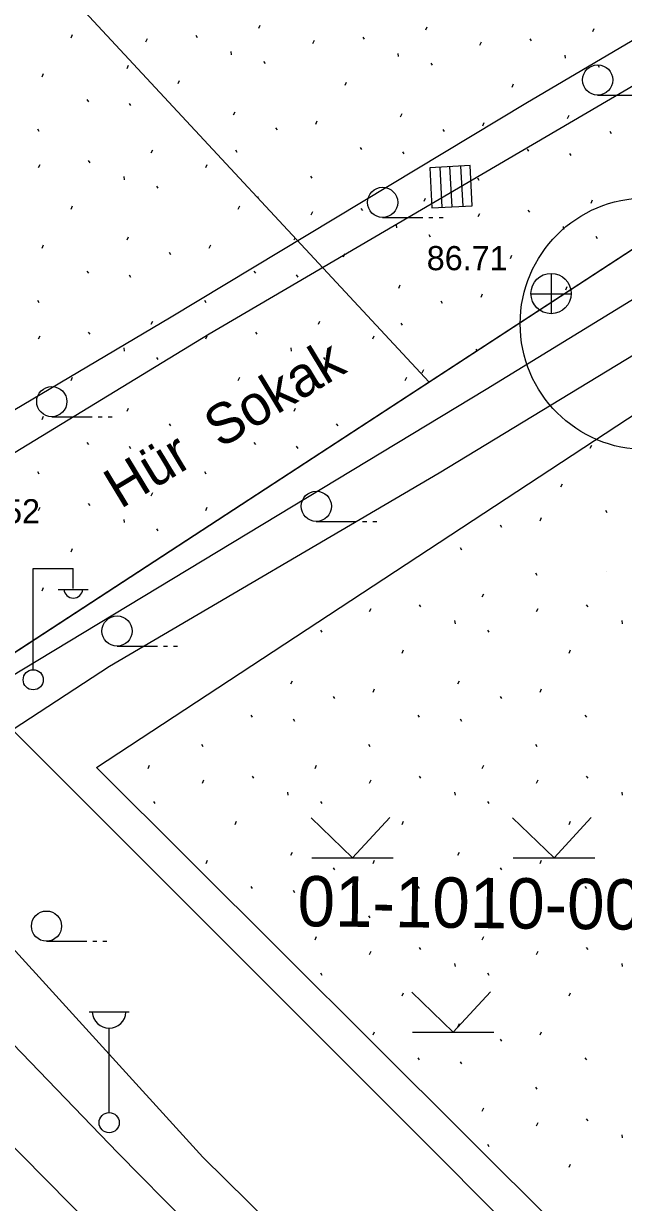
# Model space of a CAD drawing. Extents: x 412225 to 413380, y 4456471 to 4457189.
# Drawn here: x 412532.8 to 412562.6, y 4456880 to 4456938.5 of the extents above; entities that cross this region are included whole.
import ezdxf

# ---------------------------------------------------------------- set-up
doc = ezdxf.new("R2010")
doc.units = 0
for name, color, linetype in [('0_HALİHAZIR', 7, 'Continuous'), ('0_KADASTRO', 7, 'Continuous'), ('Level 27', 7, 'Continuous'), ('Level 41', 7, 'Continuous'), ('Level 56', 7, 'Continuous'), ('Level 57', 7, 'Continuous'), ('Level 58', 7, 'Continuous'), ('Level 62', 7, 'Continuous'), ('Level 8', 7, 'Continuous')]:
    doc.layers.add(name, color=color, linetype=linetype)

msp = doc.modelspace()

# ---------------------------------------------------------------- linework, layer by layer
at = {"layer": '0_HALİHAZIR'}
for p, q in [((412561.333, 4456934.966), (412563.333, 4456934.966)), ((412554.999, 4456931.465), (412553.002, 4456931.36)), ((412554.999, 4456931.465), (412553.002, 4456931.36)), ((412553.002, 4456931.36), (412553.107, 4456929.362)), ((412553.002, 4456931.36), (412553.107, 4456929.362)), ((412553.611, 4456929.389), (412553.506, 4456931.386)), ((412554.106, 4456929.415), (412554, 4456931.412)), ((412554.653, 4456929.444), (412554.547, 4456931.441)), ((412555.104, 4456929.468), (412554.999, 4456931.465)), ((412555.104, 4456929.468), (412554.999, 4456931.465)), ((412553.107, 4456929.362), (412555.104, 4456929.468)), ((412553.107, 4456929.362), (412555.104, 4456929.468)), ((412550.656, 4456928.889), (412552.656, 4456928.889)), ((412552.956, 4456928.889), (412553.156, 4456928.889)), ((412553.456, 4456928.889), (412553.656, 4456928.889)), ((412559.035, 4456924.103), (412559.035, 4456926.103)), ((412558.015, 4456925.093), (412560.015, 4456925.093)), ((412534.231, 4456918.996), (412536.231, 4456918.996)), ((412536.531, 4456918.996), (412536.731, 4456918.996)), ((412537.031, 4456918.996), (412537.231, 4456918.996)), ((412547.365, 4456913.798), (412549.365, 4456913.798)), ((412549.665, 4456913.798), (412549.865, 4456913.798)), ((412550.165, 4456913.798), (412550.365, 4456913.798)), ((412533.3, 4456906.458), (412533.3, 4456911.458)), ((412533.3, 4456911.458), (412535.3, 4456911.458)), ((412535.3, 4456910.458), (412535.3, 4456911.458)), ((412534.54, 4456910.418), (412536.04, 4456910.418)), ((412537.473, 4456907.601), (412539.473, 4456907.601)), ((412539.773, 4456907.601), (412539.973, 4456907.601)), ((412540.273, 4456907.601), (412540.473, 4456907.601)), ((412549.166, 4456897.091), (412547.106, 4456899.082)), ((412549.166, 4456897.091), (412551.016, 4456899.101)), ((412559.166, 4456897.091), (412557.106, 4456899.081)), ((412559.166, 4456897.091), (412561.016, 4456899.101)), ((412547.146, 4456897.092), (412551.186, 4456897.091)), ((412557.146, 4456897.091), (412561.186, 4456897.091)), ((412533.969, 4456892.951), (412535.969, 4456892.951)), ((412536.269, 4456892.951), (412536.469, 4456892.951)), ((412536.769, 4456892.951), (412536.969, 4456892.951)), ((412554.165, 4456888.431), (412552.105, 4456890.421)), ((412554.165, 4456888.431), (412556.015, 4456890.441)), ((412536.079, 4456889.441), (412538.079, 4456889.441)), ((412537.079, 4456884.441), (412537.079, 4456888.634)), ((412552.145, 4456888.431), (412556.185, 4456888.431))]:
    msp.add_line(p, q, dxfattribs=at)
for points in [[(412433.199, 4456983.611), (412458.357, 4456958.224), (412478.594, 4456937.778), (412494.707, 4456921.709), (412506.6, 4456909.868), (412508.244, 4456908.725), (412509.715, 4456908.155), (412510.968, 4456907.91), (412512.709, 4456907.952), (412514.827, 4456908.164), (412517.02, 4456908.788), (412521.642, 4456910.812), (412528.714, 4456914.991), (412542.04, 4456923.109), (412563.128, 4456935.466), (412569.855, 4456939.641), (412584.556, 4456948.006), (412584.762, 4456948.165)], [(412513.106, 4456909.948), (412516.87, 4456911.126), (412523.559, 4456914.13), (412540.165, 4456923.952), (412557.772, 4456934.57), (412570.175, 4456941.896), (412581.984, 4456949.168), (412582.162, 4456949.515), (412582.19, 4456949.809), (412574.277, 4456960.644), (412567.756, 4456970.138), (412567.627, 4456970.723), (412567.661, 4456971.595), (412567.679, 4456971.926), (412567.978, 4456973.92)], [(412532.32, 4456903.473), (412537.09, 4456906.617), (412553.468, 4456916.209), (412575.152, 4456929.38), (412592.783, 4456939.813)], [(412532.115, 4456906.044), (412555.804, 4456920.363), (412568.624, 4456928.226), (412582.557, 4456936.451)], [(412635.655, 4456863.173), (412632.712, 4456864.33), (412628.216, 4456864.971), (412618.808, 4456865.408), (412611.713, 4456865.008), (412604.825, 4456863.97), (412593.317, 4456861.895), (412589.231, 4456861.424), (412582.882, 4456860.625), (412578.297, 4456860.557), (412573.901, 4456861.085), (412571.802, 4456861.843), (412570.047, 4456862.738), (412558.81, 4456867.948), (412554.283, 4456870.692), (412550.76, 4456873.32), (412541.737, 4456882.227), (412530.428, 4456894.636)], [(412623.327, 4456863.035), (412617.262, 4456863.012), (412609.896, 4456862.049), (412599.167, 4456860.676), (412591.194, 4456859.655), (412584.597, 4456858.934), (412578.465, 4456859.008), (412573.344, 4456859.624), (412568.611, 4456860.738), (412564.846, 4456861.915), (412561.409, 4456863.163), (412558.561, 4456864.601), (412555.978, 4456865.878), (412553.156, 4456867.743), (412549.147, 4456870.988), (412544.431, 4456875.423), (412537.507, 4456882.438), (412529.679, 4456890.558)]]:
    msp.add_lwpolyline(points, dxfattribs=at)
for centre, radius in [((412561.333, 4456935.716), 0.75), ((412550.656, 4456929.639), 0.75), ((412559.02, 4456925.111), 1), ((412534.231, 4456919.746), 0.75), ((412547.365, 4456914.548), 0.75), ((412537.473, 4456908.351), 0.75), ((412533.31, 4456905.934), 0.5), ((412533.969, 4456893.701), 0.75), ((412537.079, 4456883.941), 0.5)]:
    msp.add_circle(centre, radius, dxfattribs=at)
for centre, radius, start, end in [((412535.3, 4456910.462), 0.474, 184.83843, 355.14641), ((412537.079, 4456889.471), 0.837, 183.298, 356.90719)]:
    msp.add_arc(centre, radius, start, end, dxfattribs=at)
at = {"layer": '0_KADASTRO'}
msp.add_lwpolyline([(412587.973, 4456943.566), (412531.386, 4456906.626), (412255.662, 4457181.172)], dxfattribs=at)
at = {"layer": 'Level 27'}
for p, q in [((412587.973, 4456943.566), (412531.386, 4456906.626)), ((412536.456, 4456901.576), (412595.418, 4456940.311)), ((412575.673, 4456862.499), (412536.456, 4456901.576))]:
    msp.add_line(p, q, dxfattribs=at)
at = {"layer": 'Level 41'}
for p, q in [((412544.507, 4456938.285), (412544.58, 4456938.443)), ((412552.8, 4456938.2), (412552.873, 4456938.358)), ((412561.092, 4456938.115), (412561.165, 4456938.274)), ((412535.195, 4456937.815), (412535.267, 4456937.975)), ((412538.906, 4456937.613), (412538.98, 4456937.773)), ((412541.375, 4456937.933), (412541.444, 4456937.825)), ((412547.199, 4456937.528), (412547.272, 4456937.688)), ((412549.667, 4456937.848), (412549.737, 4456937.74)), ((412555.491, 4456937.444), (412555.565, 4456937.603)), ((412557.96, 4456937.763), (412558.03, 4456937.656)), ((412543.124, 4456937.124), (412543.141, 4456936.964)), ((412551.417, 4456937.039), (412551.433, 4456936.879)), ((412537.967, 4456936.285), (412538.037, 4456936.445)), ((412544.749, 4456936.637), (412544.818, 4456936.53)), ((412553.042, 4456936.553), (412553.111, 4456936.445)), ((412559.709, 4456936.954), (412559.726, 4456936.794)), ((412561.335, 4456936.468), (412561.404, 4456936.36)), ((412533.757, 4456935.877), (412533.828, 4456936.037)), ((412540.501, 4456935.537), (412540.575, 4456935.696)), ((412548.794, 4456935.452), (412548.867, 4456935.611)), ((412557.086, 4456935.367), (412557.16, 4456935.526)), ((412535.977, 4456934.74), (412536.048, 4456934.633)), ((412538.076, 4456934.548), (412538.147, 4456934.441)), ((412543.257, 4456933.979), (412543.329, 4456934.138)), ((412551.55, 4456933.894), (412551.621, 4456934.053)), ((412547.336, 4456933.529), (412547.408, 4456933.688)), ((412555.628, 4456933.444), (412555.701, 4456933.603)), ((412559.842, 4456933.809), (412559.914, 4456933.968)), ((412533.521, 4456933.287), (412533.592, 4456933.18)), ((412545.346, 4456933.341), (412545.416, 4456933.234)), ((412553.638, 4456933.256), (412553.708, 4456933.15)), ((412561.931, 4456933.171), (412562.001, 4456933.065)), ((412549.544, 4456932.369), (412549.614, 4456932.261)), ((412536.044, 4456931.71), (412536.115, 4456931.603)), ((412539.173, 4456932.094), (412539.244, 4456932.253)), ((412543.348, 4456932.241), (412543.418, 4456932.133)), ((412551.641, 4456932.156), (412551.711, 4456932.048)), ((412557.837, 4456932.284), (412557.907, 4456932.177)), ((412559.934, 4456932.071), (412560.003, 4456931.963)), ((412533.579, 4456931.365), (412533.651, 4456931.525)), ((412541.872, 4456931.365), (412541.944, 4456931.525)), ((412537.802, 4456930.919), (412537.82, 4456930.759)), ((412547.073, 4456930.941), (412547.143, 4456930.834)), ((412555.366, 4456930.857), (412555.436, 4456930.749)), ((412539.432, 4456930.449), (412539.502, 4456930.342)), ((412535.195, 4456929.305), (412535.267, 4456929.465)), ((412543.488, 4456929.305), (412543.56, 4456929.465)), ((412544.462, 4456929.866), (412544.493, 4456929.934)), ((412552.713, 4456929.691), (412552.785, 4456929.849)), ((412561.005, 4456929.606), (412561.078, 4456929.764)), ((412547.112, 4456929.019), (412547.185, 4456929.178)), ((412549.58, 4456929.339), (412549.65, 4456929.231)), ((412555.404, 4456928.934), (412555.478, 4456929.093)), ((412557.873, 4456929.254), (412557.942, 4456929.146)), ((412551.33, 4456928.53), (412551.346, 4456928.37)), ((412559.622, 4456928.445), (412559.639, 4456928.285)), ((412537.967, 4456927.775), (412538.037, 4456927.935)), ((412546.26, 4456927.775), (412546.307, 4456927.882)), ((412552.955, 4456928.043), (412553.024, 4456927.935)), ((412561.248, 4456927.958), (412561.316, 4456927.85)), ((412533.757, 4456927.367), (412533.828, 4456927.527)), ((412540.062, 4456927.159), (412540.133, 4456927.053)), ((412542.05, 4456927.367), (412542.121, 4456927.527)), ((412548.706, 4456926.942), (412548.78, 4456927.102)), ((412556.999, 4456926.858), (412557.073, 4456927.017)), ((412535.977, 4456926.23), (412536.048, 4456926.123)), ((412538.076, 4456926.038), (412538.147, 4456925.931)), ((412544.27, 4456926.23), (412544.341, 4456926.123)), ((412546.369, 4456926.038), (412546.44, 4456925.931)), ((412551.463, 4456925.384), (412551.534, 4456925.543)), ((412559.755, 4456925.299), (412559.827, 4456925.459)), ((412533.521, 4456924.777), (412533.592, 4456924.67)), ((412541.814, 4456924.777), (412541.885, 4456924.67)), ((412553.551, 4456924.747), (412553.621, 4456924.64)), ((412555.541, 4456924.934), (412555.614, 4456925.094)), ((412539.173, 4456923.584), (412539.244, 4456923.743)), ((412547.466, 4456923.584), (412547.537, 4456923.743)), ((412551.554, 4456923.646), (412551.624, 4456923.538)), ((412533.579, 4456922.855), (412533.651, 4456923.015)), ((412536.044, 4456923.2), (412536.115, 4456923.093)), ((412541.872, 4456922.855), (412541.944, 4456923.015)), ((412544.337, 4456923.2), (412544.408, 4456923.093)), ((412550.165, 4456922.855), (412550.237, 4456923.015)), ((412537.802, 4456922.409), (412537.82, 4456922.249)), ((412546.095, 4456922.409), (412546.113, 4456922.249)), ((412555.279, 4456922.347), (412555.335, 4456922.26)), ((412539.432, 4456921.939), (412539.502, 4456921.832)), ((412547.725, 4456921.939), (412547.795, 4456921.832)), ((412552.626, 4456921.181), (412552.698, 4456921.339)), ((412535.195, 4456920.795), (412535.267, 4456920.955)), ((412543.488, 4456920.795), (412543.56, 4456920.955)), ((412551.781, 4456920.795), (412551.853, 4456920.955)), ((412537.967, 4456919.265), (412538.037, 4456919.425)), ((412546.26, 4456919.265), (412546.33, 4456919.425)), ((412533.757, 4456918.857), (412533.828, 4456919.017)), ((412542.05, 4456918.857), (412542.121, 4456919.017)), ((412540.062, 4456918.649), (412540.133, 4456918.543)), ((412548.355, 4456918.649), (412548.426, 4456918.543)), ((412535.977, 4456917.72), (412536.048, 4456917.613)), ((412544.27, 4456917.72), (412544.341, 4456917.613)), ((412538.076, 4456917.528), (412538.147, 4456917.421)), ((412546.369, 4456917.528), (412546.44, 4456917.421)), ((412560.966, 4456917.431), (412561.039, 4456917.59)), ((412533.521, 4456916.267), (412533.592, 4456916.16)), ((412541.814, 4456916.267), (412541.885, 4456916.16)), ((412559.508, 4456915.507), (412559.581, 4456915.667)), ((412539.173, 4456915.074), (412539.244, 4456915.233)), ((412533.579, 4456914.345), (412533.651, 4456914.505)), ((412536.044, 4456914.69), (412536.115, 4456914.583)), ((412541.872, 4456914.345), (412541.944, 4456914.505)), ((412561.716, 4456914.348), (412561.786, 4456914.24)), ((412537.802, 4456913.899), (412537.82, 4456913.739)), ((412556.492, 4456913.62), (412556.563, 4456913.514)), ((412558.48, 4456913.828), (412558.551, 4456913.988)), ((412539.432, 4456913.429), (412539.502, 4456913.322)), ((412535.195, 4456912.285), (412535.267, 4456912.445)), ((412554.506, 4456912.499), (412554.577, 4456912.392)), ((412558.244, 4456911.238), (412558.315, 4456911.131)), ((412561.752, 4456911.317), (412561.759, 4456911.306)), ((412533.757, 4456910.347), (412533.828, 4456910.507)), ((412555.603, 4456910.045), (412555.674, 4456910.204)), ((412550.009, 4456909.316), (412550.081, 4456909.476)), ((412552.474, 4456909.661), (412552.545, 4456909.554)), ((412558.302, 4456909.316), (412558.374, 4456909.476)), ((412560.767, 4456909.661), (412560.838, 4456909.554)), ((412547.569, 4456908.4), (412547.639, 4456908.293)), ((412554.232, 4456908.87), (412554.25, 4456908.71)), ((412555.862, 4456908.4), (412555.932, 4456908.293)), ((412562.525, 4456908.87), (412562.543, 4456908.71)), ((412551.625, 4456907.256), (412551.697, 4456907.416)), ((412559.918, 4456907.256), (412559.99, 4456907.416)), ((412546.104, 4456905.726), (412546.174, 4456905.886)), ((412550.187, 4456905.318), (412550.258, 4456905.478)), ((412554.397, 4456905.726), (412554.467, 4456905.886)), ((412558.48, 4456905.318), (412558.551, 4456905.478)), ((412548.199, 4456905.11), (412548.27, 4456905.004)), ((412556.492, 4456905.11), (412556.563, 4456905.004)), ((412544.114, 4456904.181), (412544.185, 4456904.074)), ((412546.213, 4456903.989), (412546.284, 4456903.882)), ((412552.407, 4456904.181), (412552.478, 4456904.074)), ((412554.506, 4456903.989), (412554.577, 4456903.882)), ((412560.7, 4456904.181), (412560.771, 4456904.074)), ((412541.658, 4456902.728), (412541.729, 4456902.621)), ((412549.951, 4456902.728), (412550.022, 4456902.621)), ((412558.244, 4456902.728), (412558.315, 4456902.621)), ((412539.017, 4456901.535), (412539.088, 4456901.694)), ((412547.31, 4456901.535), (412547.381, 4456901.694)), ((412555.603, 4456901.535), (412555.674, 4456901.694)), ((412541.716, 4456900.806), (412541.788, 4456900.966)), ((412544.181, 4456901.151), (412544.252, 4456901.044)), ((412550.009, 4456900.806), (412550.081, 4456900.966)), ((412552.474, 4456901.151), (412552.545, 4456901.044)), ((412558.302, 4456900.806), (412558.374, 4456900.966)), ((412560.767, 4456901.151), (412560.838, 4456901.044)), ((412545.939, 4456900.36), (412545.957, 4456900.2)), ((412554.232, 4456900.36), (412554.25, 4456900.2)), ((412562.525, 4456900.36), (412562.543, 4456900.2)), ((412539.276, 4456899.89), (412539.346, 4456899.783)), ((412547.569, 4456899.89), (412547.639, 4456899.783)), ((412555.862, 4456899.89), (412555.932, 4456899.783)), ((412543.332, 4456898.746), (412543.404, 4456898.906)), ((412551.625, 4456898.746), (412551.697, 4456898.906)), ((412559.918, 4456898.746), (412559.99, 4456898.906)), ((412546.104, 4456897.216), (412546.174, 4456897.376)), ((412554.397, 4456897.216), (412554.467, 4456897.376)), ((412541.894, 4456896.808), (412541.965, 4456896.968)), ((412548.199, 4456896.6), (412548.27, 4456896.494)), ((412550.187, 4456896.808), (412550.258, 4456896.968)), ((412556.492, 4456896.6), (412556.563, 4456896.494)), ((412558.48, 4456896.808), (412558.551, 4456896.968)), ((412544.114, 4456895.671), (412544.185, 4456895.564)), ((412546.213, 4456895.479), (412546.284, 4456895.372)), ((412552.407, 4456895.671), (412552.478, 4456895.564)), ((412554.506, 4456895.479), (412554.577, 4456895.372)), ((412560.7, 4456895.671), (412560.771, 4456895.564)), ((412549.951, 4456894.218), (412550.022, 4456894.111)), ((412558.244, 4456894.218), (412558.315, 4456894.111)), ((412547.31, 4456893.025), (412547.381, 4456893.184)), ((412555.603, 4456893.025), (412555.674, 4456893.184)), ((412552.474, 4456892.641), (412552.545, 4456892.534)), ((412560.767, 4456892.641), (412560.838, 4456892.534)), ((412550.009, 4456892.296), (412550.081, 4456892.456)), ((412558.302, 4456892.296), (412558.374, 4456892.456)), ((412547.569, 4456891.38), (412547.639, 4456891.273)), ((412554.232, 4456891.85), (412554.25, 4456891.69)), ((412555.862, 4456891.38), (412555.932, 4456891.273)), ((412562.525, 4456891.85), (412562.543, 4456891.69)), ((412551.625, 4456890.236), (412551.697, 4456890.396)), ((412559.918, 4456890.236), (412559.99, 4456890.396)), ((412550.187, 4456888.298), (412550.258, 4456888.458)), ((412554.397, 4456888.706), (412554.467, 4456888.866)), ((412558.48, 4456888.298), (412558.551, 4456888.458)), ((412556.492, 4456888.09), (412556.563, 4456887.984)), ((412552.407, 4456887.161), (412552.478, 4456887.054)), ((412554.506, 4456886.969), (412554.577, 4456886.862)), ((412560.7, 4456887.161), (412560.771, 4456887.054)), ((412558.244, 4456885.708), (412558.315, 4456885.601)), ((412555.603, 4456884.515), (412555.674, 4456884.674)), ((412558.302, 4456883.786), (412558.374, 4456883.946)), ((412560.767, 4456884.131), (412560.838, 4456884.024)), ((412562.525, 4456883.34), (412562.543, 4456883.18)), ((412555.862, 4456882.87), (412555.932, 4456882.763)), ((412559.918, 4456881.726), (412559.99, 4456881.886))]:
    msp.add_line(p, q, dxfattribs=at)
at = {"layer": 'Level 57'}
msp.add_line((412533.306, 4456941.862), (412552.97, 4456920.716), dxfattribs=at)
at = {"layer": 'Level 58'}
msp.add_circle((412563.736, 4456923.61), 6.25, dxfattribs=at)
at = {"layer": 'Level 62'}
msp.add_line((412517.28, 4456897.96), (412536.93, 4456878.1), dxfattribs=at)
at = {"layer": 'Level 8'}
msp.add_lwpolyline([(412706.1, 4457175.965), (412751.217, 4457041.463), (412764.575, 4457001.385), (412790.361, 4457003.87), (412821.118, 4456953.851), (412699.954, 4456860.338), (412631.485, 4456804.219), (412585.777, 4456849.927), (412523.439, 4456912.266), (412460.309, 4456974.831), (412403.512, 4457031.625), (412342.192, 4457092.946), (412287.774, 4457146.913), (412253.259, 4457181.199)], dxfattribs=at)

# ---------------------------------------------------------------- texts
at = {"layer": '0_HALİHAZIR'}
for s, p in [('86.71', (412552.846, 4456926.27)), ('86.52', (412529.631, 4456913.7))]:
    msp.add_text(s, height=1.2, dxfattribs=at).set_placement(p)
msp.add_text('Hür  Sokak', height=2, rotation=31.17616, dxfattribs=at).set_placement((412537.639, 4456914.392))
at = {"layer": 'Level 56'}
msp.add_text('01-1010-00-028/1', height=2.5, rotation=359.4136, dxfattribs=at).set_placement((412546.424, 4456893.696))

doc.saveas('drawing.dxf')
